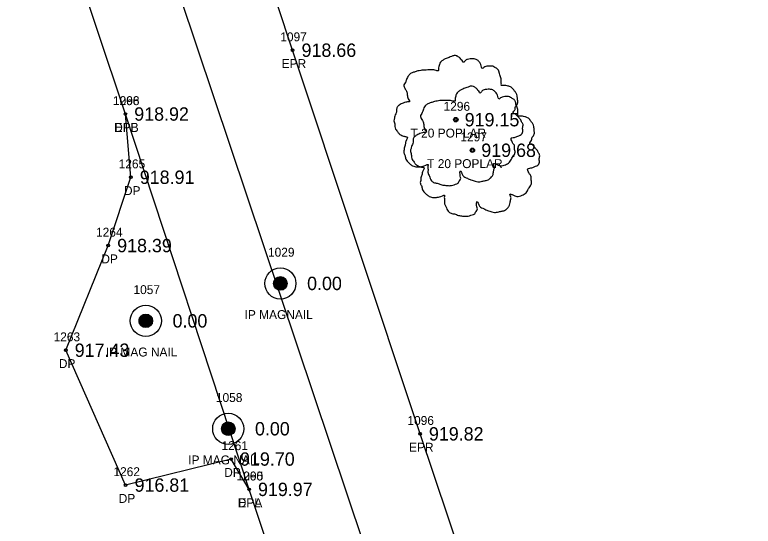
# Model space of a CAD drawing. Extents: x 1528109 to 1531398, y 1157799 to 1162548.
# Drawn here: x 1529850.5 to 1529933.4, y 1159560.6 to 1159618 of the extents above; entities that cross this region are included whole.
import ezdxf

# ---------------------------------------------------------------- set-up
doc = ezdxf.new("R2010")
doc.units = 0
for name, color, linetype in [('RD_EX_Driveway', 7, 'Continuous'), ('RD_EX_Driveway_txCode', 7, 'Continuous'), ('RD_EX_DV_Prop_txCode', 7, 'Continuous'), ('RD_EX_DV_PropPin', 7, 'Continuous'), ('RD_EX_Road', 7, 'Continuous'), ('RD_EX_Road_txCode', 7, 'Continuous'), ('RD_EX_TX_Driveway_ELEV', 7, 'Continuous'), ('RD_EX_TX_DV_Prop_ELEV', 7, 'Continuous'), ('RD_EX_TX_Road_ELEV', 7, 'Continuous'), ('RD_EX_TX_VEG_ELEV', 7, 'Continuous'), ('RD_EX_VEG', 7, 'Continuous'), ('RD_EX_VEG_txCode', 7, 'Continuous'), ('RD_HC_Cl', 7, 'Continuous'), ('RD_SMD_Locator', 7, 'Continuous')]:
    doc.layers.add(name, color=color, linetype=linetype)

msp = doc.modelspace()

# ---------------------------------------------------------------- linework, layer by layer
at = {"layer": 'RD_EX_Driveway'}
msp.add_lwpolyline([(1529876.794, 1159564.704), (1529874.781, 1159568.107), (1529862.936, 1159565.188), (1529856.216, 1159580.318), (1529860.984, 1159592.062), (1529863.524, 1159599.726), (1529862.9, 1159606.82)], dxfattribs=at)
at = {"layer": 'RD_EX_DV_PropPin'}
for p, q in [((1529879.607, 1159587.516), (1529879.607, 1159588.111)), ((1529879.642, 1159587.444), (1529879.642, 1159588.183)), ((1529879.677, 1159587.387), (1529879.677, 1159588.24)), ((1529879.712, 1159587.339), (1529879.712, 1159588.288)), ((1529879.747, 1159587.298), (1529879.747, 1159588.329)), ((1529879.782, 1159587.263), (1529879.782, 1159588.364)), ((1529879.817, 1159587.231), (1529879.817, 1159588.396)), ((1529879.852, 1159587.204), (1529879.852, 1159588.423)), ((1529879.887, 1159587.179), (1529879.887, 1159588.448)), ((1529879.922, 1159587.157), (1529879.922, 1159588.47)), ((1529879.957, 1159587.138), (1529879.957, 1159588.489)), ((1529879.992, 1159587.121), (1529879.992, 1159588.506)), ((1529880.027, 1159587.106), (1529880.027, 1159588.521)), ((1529880.062, 1159587.093), (1529880.062, 1159588.534)), ((1529880.097, 1159587.082), (1529880.097, 1159588.545)), ((1529880.132, 1159587.073), (1529880.132, 1159588.554)), ((1529880.167, 1159587.065), (1529880.167, 1159588.562)), ((1529880.202, 1159587.06), (1529880.202, 1159588.567)), ((1529880.237, 1159587.056), (1529880.237, 1159588.571)), ((1529880.272, 1159587.053), (1529880.272, 1159588.574)), ((1529880.307, 1159587.052), (1529880.307, 1159588.575)), ((1529880.342, 1159587.053), (1529880.342, 1159588.574)), ((1529880.378, 1159587.056), (1529880.378, 1159588.571)), ((1529880.413, 1159587.06), (1529880.413, 1159588.567)), ((1529880.448, 1159587.065), (1529880.448, 1159588.562)), ((1529880.483, 1159587.073), (1529880.483, 1159588.554)), ((1529880.518, 1159587.082), (1529880.518, 1159588.545)), ((1529880.553, 1159587.093), (1529880.553, 1159588.534)), ((1529880.588, 1159587.106), (1529880.588, 1159588.521)), ((1529880.623, 1159587.121), (1529880.623, 1159588.506)), ((1529880.658, 1159587.138), (1529880.658, 1159588.489)), ((1529880.693, 1159587.157), (1529880.693, 1159588.47)), ((1529880.728, 1159587.179), (1529880.728, 1159588.448)), ((1529880.763, 1159587.204), (1529880.763, 1159588.423)), ((1529880.798, 1159587.231), (1529880.798, 1159588.396)), ((1529880.833, 1159587.263), (1529880.833, 1159588.364)), ((1529880.868, 1159587.298), (1529880.868, 1159588.329)), ((1529880.903, 1159587.339), (1529880.903, 1159588.288)), ((1529880.938, 1159587.387), (1529880.938, 1159588.24)), ((1529880.973, 1159587.444), (1529880.973, 1159588.183)), ((1529881.008, 1159587.516), (1529881.008, 1159588.111)), ((1529879.572, 1159587.617), (1529879.572, 1159588.01)), ((1529881.043, 1159587.617), (1529881.043, 1159588.01)), ((1529864.502, 1159583.317), (1529864.502, 1159583.913)), ((1529864.537, 1159583.246), (1529864.537, 1159583.985)), ((1529864.572, 1159583.189), (1529864.572, 1159584.042)), ((1529864.607, 1159583.141), (1529864.607, 1159584.089)), ((1529864.642, 1159583.1), (1529864.642, 1159584.13)), ((1529864.677, 1159583.064), (1529864.677, 1159584.166)), ((1529864.712, 1159583.033), (1529864.712, 1159584.197)), ((1529864.747, 1159583.005), (1529864.747, 1159584.225)), ((1529864.783, 1159582.981), (1529864.783, 1159584.25)), ((1529864.818, 1159582.959), (1529864.818, 1159584.271)), ((1529864.853, 1159582.939), (1529864.853, 1159584.291)), ((1529864.888, 1159582.922), (1529864.888, 1159584.308)), ((1529864.923, 1159582.908), (1529864.923, 1159584.323)), ((1529864.958, 1159582.895), (1529864.958, 1159584.336)), ((1529864.993, 1159582.884), (1529864.993, 1159584.347)), ((1529865.028, 1159582.874), (1529865.028, 1159584.356)), ((1529865.063, 1159582.867), (1529865.063, 1159584.363)), ((1529865.098, 1159582.861), (1529865.098, 1159584.369)), ((1529865.133, 1159582.857), (1529865.133, 1159584.373)), ((1529865.168, 1159582.855), (1529865.168, 1159584.375)), ((1529865.203, 1159582.854), (1529865.203, 1159584.376)), ((1529865.238, 1159582.855), (1529865.238, 1159584.375)), ((1529865.273, 1159582.857), (1529865.273, 1159584.373)), ((1529865.308, 1159582.861), (1529865.308, 1159584.369)), ((1529865.343, 1159582.867), (1529865.343, 1159584.363)), ((1529865.378, 1159582.874), (1529865.378, 1159584.356)), ((1529865.413, 1159582.884), (1529865.413, 1159584.347)), ((1529865.448, 1159582.895), (1529865.448, 1159584.336)), ((1529865.483, 1159582.908), (1529865.483, 1159584.323)), ((1529865.518, 1159582.922), (1529865.518, 1159584.308)), ((1529865.553, 1159582.939), (1529865.553, 1159584.291)), ((1529865.588, 1159582.959), (1529865.588, 1159584.271)), ((1529865.623, 1159582.981), (1529865.623, 1159584.25)), ((1529865.658, 1159583.005), (1529865.658, 1159584.225)), ((1529865.693, 1159583.033), (1529865.693, 1159584.197)), ((1529865.728, 1159583.064), (1529865.728, 1159584.166)), ((1529865.763, 1159583.1), (1529865.763, 1159584.13)), ((1529865.798, 1159583.141), (1529865.798, 1159584.089)), ((1529865.833, 1159583.189), (1529865.833, 1159584.042)), ((1529865.868, 1159583.246), (1529865.868, 1159583.985)), ((1529865.903, 1159583.317), (1529865.903, 1159583.913)), ((1529864.467, 1159583.419), (1529864.467, 1159583.811)), ((1529865.938, 1159583.419), (1529865.938, 1159583.811)), ((1529873.721, 1159571.311), (1529873.721, 1159571.703)), ((1529873.756, 1159571.209), (1529873.756, 1159571.805)), ((1529873.791, 1159571.137), (1529873.791, 1159571.877)), ((1529873.826, 1159571.08), (1529873.826, 1159571.934)), ((1529873.861, 1159571.033), (1529873.861, 1159571.981)), ((1529873.896, 1159570.992), (1529873.896, 1159572.022)), ((1529873.931, 1159570.956), (1529873.931, 1159572.058)), ((1529873.966, 1159570.925), (1529873.966, 1159572.089)), ((1529874.001, 1159570.897), (1529874.001, 1159572.117)), ((1529874.036, 1159570.872), (1529874.036, 1159572.142)), ((1529874.071, 1159570.851), (1529874.071, 1159572.163)), ((1529874.106, 1159570.831), (1529874.106, 1159572.183)), ((1529874.141, 1159570.814), (1529874.141, 1159572.2)), ((1529874.176, 1159570.799), (1529874.176, 1159572.215)), ((1529874.211, 1159570.787), (1529874.211, 1159572.227)), ((1529874.246, 1159570.776), (1529874.246, 1159572.238)), ((1529874.281, 1159570.766), (1529874.281, 1159572.248)), ((1529874.316, 1159570.759), (1529874.316, 1159572.255)), ((1529874.351, 1159570.753), (1529874.351, 1159572.261)), ((1529874.386, 1159570.749), (1529874.386, 1159572.265)), ((1529874.421, 1159570.747), (1529874.421, 1159572.267)), ((1529874.456, 1159570.746), (1529874.456, 1159572.268)), ((1529874.491, 1159570.747), (1529874.491, 1159572.267)), ((1529874.526, 1159570.749), (1529874.526, 1159572.265)), ((1529874.561, 1159570.753), (1529874.561, 1159572.261)), ((1529874.596, 1159570.759), (1529874.596, 1159572.255)), ((1529874.631, 1159570.766), (1529874.631, 1159572.248)), ((1529874.666, 1159570.776), (1529874.666, 1159572.238)), ((1529874.701, 1159570.787), (1529874.701, 1159572.227)), ((1529874.736, 1159570.799), (1529874.736, 1159572.215)), ((1529874.771, 1159570.814), (1529874.771, 1159572.2)), ((1529874.806, 1159570.831), (1529874.806, 1159572.183)), ((1529874.841, 1159570.851), (1529874.841, 1159572.163)), ((1529874.876, 1159570.872), (1529874.876, 1159572.142)), ((1529874.911, 1159570.897), (1529874.911, 1159572.117)), ((1529874.946, 1159570.925), (1529874.946, 1159572.089)), ((1529874.981, 1159570.956), (1529874.981, 1159572.058)), ((1529875.016, 1159570.992), (1529875.016, 1159572.022)), ((1529875.051, 1159571.033), (1529875.051, 1159571.981)), ((1529875.086, 1159571.08), (1529875.086, 1159571.934)), ((1529875.121, 1159571.137), (1529875.121, 1159571.877)), ((1529875.156, 1159571.209), (1529875.156, 1159571.805)), ((1529875.191, 1159571.311), (1529875.191, 1159571.703))]:
    msp.add_line(p, q, dxfattribs=at)
for centre, radius in [((1529880.307, 1159587.813), 1.75), ((1529880.307, 1159587.813), 0.761), ((1529865.203, 1159583.615), 1.75), ((1529865.203, 1159583.615), 0.761), ((1529874.456, 1159571.507), 1.75), ((1529874.456, 1159571.507), 0.761)]:
    msp.add_circle(centre, radius, dxfattribs=at)
at = {"layer": 'RD_EX_Road'}
for points in [[(1530337.524, 1159156.438), (1530294.126, 1159166.929), (1530250.926, 1159177.698), (1530204.422, 1159191.501), (1530168.451, 1159204.972), (1530120.583, 1159231.544), (1530104.564, 1159243.153), (1530086.767, 1159257.614), (1530051.976, 1159290.884), (1530019.197, 1159326.185), (1529978.154, 1159378.313), (1529959.682, 1159408.202), (1529942.811, 1159442.343), (1529934.787, 1159460.877), (1529923.222, 1159491.089), (1529910.457, 1159527.951), (1529895.986, 1159570.934), (1529881.686, 1159613.98), (1529856.284, 1159690.671), (1529839.736, 1159739.707), (1529819.567, 1159800.037), (1529788.948, 1159890.988)], [(1530332.276, 1159136.668), (1530288.961, 1159147.056), (1530245.679, 1159158.002), (1530197.525, 1159172.184), (1530159.104, 1159186.574), (1530108.597, 1159214.893), (1530072.674, 1159242.37), (1530037.118, 1159276.962), (1530005.208, 1159311.503), (1529961.591, 1159366.877), (1529941.786, 1159398.289), (1529924.064, 1159434.111), (1529903.768, 1159484.387), (1529891.443, 1159520.805), (1529876.794, 1159564.704), (1529862.9, 1159606.82), (1529836.939, 1159684.287), (1529820.656, 1159733.094), (1529800.023, 1159794.401), (1529769.543, 1159884.464)]]:
    msp.add_lwpolyline(points, dxfattribs=at)
at = {"layer": 'RD_EX_VEG'}
for centre, radius in [((1529900.003, 1159606.183), 0.25), ((1529899.991, 1159606.164), 0.0001), ((1529901.868, 1159602.753), 0.25), ((1529901.855, 1159602.734), 0.0001)]:
    msp.add_circle(centre, radius, dxfattribs=at)
for points in [[(1529900.135, 1159613.35), (1529899.835, 1159613.375), (1529899.511, 1159613.275), (1529899.261, 1159613.176), (1529899.036, 1159613.101), (1529898.811, 1159613.001), (1529898.511, 1159612.826), (1529898.286, 1159612.626), (1529898.161, 1159612.376), (1529898.111, 1159612.151), (1529898.061, 1159611.876), (1529898.061, 1159611.701), (1529897.936, 1159611.676), (1529897.786, 1159611.701), (1529897.536, 1159611.776), (1529897.286, 1159611.776), (1529897.037, 1159611.776), (1529896.687, 1159611.751), (1529896.337, 1159611.751), (1529896.062, 1159611.701), (1529895.737, 1159611.651), (1529895.362, 1159611.526), (1529895.012, 1159611.401), (1529894.713, 1159611.151), (1529894.463, 1159610.677), (1529894.338, 1159610.327), (1529894.188, 1159610.077), (1529894.338, 1159609.627), (1529894.513, 1159609.277), (1529894.538, 1159609.077), (1529894.613, 1159608.653), (1529894.713, 1159608.428), (1529894.838, 1159608.228), (1529894.763, 1159608.203), (1529894.388, 1159608.153), (1529894.088, 1159608.053), (1529893.663, 1159607.828), (1529893.438, 1159607.603), (1529893.338, 1159607.278), (1529893.313, 1159606.928), (1529893.213, 1159606.728), (1529893.138, 1159606.453), (1529893.113, 1159606.378), (1529893.063, 1159606.054), (1529893.163, 1159605.604), (1529893.188, 1159605.254), (1529893.313, 1159605.029), (1529893.463, 1159604.854), (1529893.638, 1159604.604), (1529894.038, 1159604.379), (1529894.363, 1159604.279), (1529894.563, 1159604.254), (1529894.388, 1159603.755), (1529894.338, 1159603.405), (1529894.213, 1159603.005), (1529894.213, 1159602.93), (1529894.163, 1159602.455), (1529894.313, 1159602.13), (1529894.388, 1159601.756), (1529894.563, 1159601.531), (1529894.838, 1159601.231), (1529895.162, 1159601.006), (1529895.662, 1159600.881), (1529896.062, 1159600.906), (1529896.637, 1159601.081), (1529896.887, 1159601.156), (1529896.862, 1159600.981), (1529896.887, 1159600.606), (1529896.887, 1159600.181), (1529897.037, 1159599.856), (1529897.137, 1159599.581), (1529897.286, 1159599.332), (1529897.611, 1159599.107), (1529898.011, 1159599.032), (1529898.436, 1159598.882), (1529898.886, 1159598.807), (1529899.386, 1159598.782), (1529899.985, 1159598.932), (1529900.26, 1159599.057), (1529900.36, 1159599.232), (1529900.56, 1159599.606), (1529900.51, 1159599.831), (1529900.535, 1159600.431), (1529900.635, 1159600.256), (1529900.81, 1159599.906), (1529901.31, 1159599.606), (1529901.71, 1159599.432), (1529902.184, 1159599.282), (1529902.484, 1159599.207), (1529902.959, 1159599.282), (1529903.334, 1159599.357), (1529903.709, 1159599.482), (1529904.009, 1159599.756), (1529904.183, 1159600.031), (1529904.233, 1159600.306), (1529904.308, 1159600.681), (1529904.358, 1159600.856)], [(1529904.358, 1159600.856), (1529904.283, 1159601.031), (1529904.233, 1159601.281), (1529904.308, 1159601.256), (1529904.483, 1159601.206), (1529904.758, 1159601.081), (1529904.983, 1159601.006), (1529905.308, 1159601.031), (1529905.583, 1159601.131), (1529906.033, 1159601.406), (1529906.308, 1159601.88), (1529906.582, 1159602.28), (1529906.657, 1159602.605), (1529906.607, 1159602.83), (1529906.582, 1159603.33), (1529906.382, 1159603.58), (1529906.332, 1159603.705), (1529906.233, 1159604.104), (1529906.308, 1159604.154), (1529906.582, 1159604.204), (1529906.957, 1159604.329), (1529907.232, 1159604.454), (1529907.457, 1159604.629), (1529907.532, 1159604.854), (1529907.507, 1159605.254), (1529907.557, 1159605.654), (1529907.482, 1159605.804), (1529907.382, 1159605.954), (1529907.307, 1159606.154), (1529907.157, 1159606.303), (1529907.057, 1159606.453), (1529906.957, 1159606.553), (1529906.832, 1159606.703), (1529906.657, 1159606.828), (1529906.507, 1159606.878), (1529906.457, 1159607.028), (1529906.607, 1159607.228), (1529906.657, 1159607.328), (1529906.682, 1159607.553), (1529906.907, 1159607.903), (1529906.957, 1159608.303), (1529906.907, 1159608.727), (1529906.857, 1159609.002), (1529906.707, 1159609.277), (1529906.507, 1159609.527), (1529906.382, 1159609.702), (1529906.208, 1159609.827), (1529905.883, 1159609.952), (1529905.633, 1159610.002), (1529905.283, 1159610.002), (1529905.083, 1159610.052), (1529905.108, 1159610.102), (1529905.108, 1159610.252), (1529905.108, 1159610.527), (1529905.033, 1159610.976), (1529904.883, 1159611.476), (1529904.883, 1159611.501), (1529904.783, 1159611.751), (1529904.558, 1159611.951), (1529904.383, 1159612.051), (1529904.183, 1159612.176), (1529903.934, 1159612.201), (1529903.634, 1159612.201), (1529903.359, 1159612.151), (1529903.159, 1159612.051), (1529902.984, 1159611.926), (1529902.909, 1159612.076), (1529902.809, 1159612.376), (1529902.759, 1159612.526), (1529902.609, 1159612.701), (1529902.384, 1159612.901), (1529901.934, 1159613.026), (1529901.31, 1159612.951), (1529901.01, 1159612.751), (1529900.86, 1159612.576), (1529900.81, 1159612.701), (1529900.61, 1159612.901), (1529900.51, 1159613.076), (1529900.335, 1159613.201), (1529900.185, 1159613.3), (1529900.085, 1159613.35)], [(1529902, 1159609.921), (1529901.7, 1159609.946), (1529901.375, 1159609.846), (1529901.125, 1159609.746), (1529900.9, 1159609.671), (1529900.675, 1159609.571), (1529900.375, 1159609.396), (1529900.15, 1159609.196), (1529900.025, 1159608.946), (1529899.975, 1159608.721), (1529899.925, 1159608.446), (1529899.925, 1159608.271), (1529899.801, 1159608.246), (1529899.651, 1159608.271), (1529899.401, 1159608.346), (1529899.151, 1159608.346), (1529898.901, 1159608.346), (1529898.551, 1159608.321), (1529898.201, 1159608.321), (1529897.926, 1159608.271), (1529897.601, 1159608.221), (1529897.227, 1159608.096), (1529896.877, 1159607.971), (1529896.577, 1159607.721), (1529896.327, 1159607.247), (1529896.202, 1159606.897), (1529896.052, 1159606.647), (1529896.202, 1159606.197), (1529896.377, 1159605.847), (1529896.402, 1159605.647), (1529896.477, 1159605.223), (1529896.577, 1159604.998), (1529896.702, 1159604.798), (1529896.627, 1159604.773), (1529896.252, 1159604.723), (1529895.952, 1159604.623), (1529895.527, 1159604.398), (1529895.302, 1159604.173), (1529895.202, 1159603.848), (1529895.178, 1159603.498), (1529895.078, 1159603.298), (1529895.003, 1159603.024), (1529894.978, 1159602.949), (1529894.928, 1159602.624), (1529895.028, 1159602.174), (1529895.053, 1159601.824), (1529895.178, 1159601.599), (1529895.327, 1159601.424), (1529895.502, 1159601.174), (1529895.902, 1159600.949), (1529896.227, 1159600.849), (1529896.427, 1159600.825), (1529896.252, 1159600.325), (1529896.202, 1159599.975), (1529896.077, 1159599.575), (1529896.077, 1159599.5), (1529896.027, 1159599.025), (1529896.177, 1159598.7), (1529896.252, 1159598.326), (1529896.427, 1159598.101), (1529896.702, 1159597.801), (1529897.027, 1159597.576), (1529897.527, 1159597.451), (1529897.926, 1159597.476), (1529898.501, 1159597.651), (1529898.751, 1159597.726), (1529898.726, 1159597.551), (1529898.751, 1159597.176), (1529898.751, 1159596.751), (1529898.901, 1159596.426), (1529899.001, 1159596.152), (1529899.151, 1159595.902), (1529899.476, 1159595.677), (1529899.875, 1159595.602), (1529900.3, 1159595.452), (1529900.75, 1159595.377), (1529901.25, 1159595.352), (1529901.85, 1159595.502), (1529902.124, 1159595.627), (1529902.224, 1159595.802), (1529902.424, 1159596.177), (1529902.374, 1159596.401), (1529902.399, 1159597.001), (1529902.499, 1159596.826), (1529902.674, 1159596.476), (1529903.174, 1159596.177), (1529903.574, 1159596.002), (1529904.049, 1159595.852), (1529904.349, 1159595.777), (1529904.823, 1159595.852), (1529905.198, 1159595.927), (1529905.573, 1159596.052), (1529905.873, 1159596.326), (1529906.048, 1159596.601), (1529906.098, 1159596.876), (1529906.173, 1159597.251), (1529906.223, 1159597.426)], [(1529906.223, 1159597.426), (1529906.148, 1159597.601), (1529906.098, 1159597.851), (1529906.173, 1159597.826), (1529906.348, 1159597.776), (1529906.623, 1159597.651), (1529906.847, 1159597.576), (1529907.172, 1159597.601), (1529907.447, 1159597.701), (1529907.897, 1159597.976), (1529908.172, 1159598.451), (1529908.447, 1159598.85), (1529908.522, 1159599.175), (1529908.472, 1159599.4), (1529908.447, 1159599.9), (1529908.247, 1159600.15), (1529908.197, 1159600.275), (1529908.097, 1159600.675), (1529908.172, 1159600.725), (1529908.447, 1159600.775), (1529908.822, 1159600.899), (1529909.096, 1159601.024), (1529909.321, 1159601.199), (1529909.396, 1159601.424), (1529909.371, 1159601.824), (1529909.421, 1159602.224), (1529909.346, 1159602.374), (1529909.246, 1159602.524), (1529909.171, 1159602.724), (1529909.021, 1159602.874), (1529908.922, 1159603.024), (1529908.822, 1159603.123), (1529908.697, 1159603.273), (1529908.522, 1159603.398), (1529908.372, 1159603.448), (1529908.322, 1159603.598), (1529908.472, 1159603.798), (1529908.522, 1159603.898), (1529908.547, 1159604.123), (1529908.772, 1159604.473), (1529908.822, 1159604.873), (1529908.772, 1159605.298), (1529908.722, 1159605.572), (1529908.572, 1159605.847), (1529908.372, 1159606.097), (1529908.247, 1159606.272), (1529908.072, 1159606.397), (1529907.747, 1159606.522), (1529907.497, 1159606.572), (1529907.147, 1159606.572), (1529906.947, 1159606.622), (1529906.972, 1159606.672), (1529906.972, 1159606.822), (1529906.972, 1159607.097), (1529906.897, 1159607.547), (1529906.747, 1159608.046), (1529906.747, 1159608.071), (1529906.647, 1159608.321), (1529906.423, 1159608.521), (1529906.248, 1159608.621), (1529906.048, 1159608.746), (1529905.798, 1159608.771), (1529905.498, 1159608.771), (1529905.223, 1159608.721), (1529905.023, 1159608.621), (1529904.848, 1159608.496), (1529904.773, 1159608.646), (1529904.673, 1159608.946), (1529904.623, 1159609.096), (1529904.473, 1159609.271), (1529904.249, 1159609.471), (1529903.799, 1159609.596), (1529903.174, 1159609.521), (1529902.874, 1159609.321), (1529902.724, 1159609.146), (1529902.674, 1159609.271), (1529902.474, 1159609.471), (1529902.374, 1159609.646), (1529902.199, 1159609.771), (1529902.05, 1159609.871), (1529901.95, 1159609.921)]]:
    msp.add_spline(points, degree=3, dxfattribs=at)
at = {"layer": 'RD_HC_Cl'}
msp.add_line((1529913.495, 1159487.738), (1529527.854, 1160635.768), dxfattribs=at)
at = {"layer": 'RD_SMD_Locator'}
for centre in [(1529881.686, 1159613.98), (1529862.9, 1159606.82), (1529862.9, 1159606.82), (1529900.003, 1159606.183), (1529901.868, 1159602.753), (1529863.524, 1159599.726), (1529860.984, 1159592.062), (1529880.308, 1159587.813), (1529865.203, 1159583.615), (1529856.216, 1159580.318), (1529874.456, 1159571.507), (1529895.986, 1159570.934), (1529874.781, 1159568.107), (1529862.936, 1159565.188), (1529876.794, 1159564.704), (1529876.794, 1159564.704)]:
    msp.add_circle(centre, 0.15, dxfattribs=at)

# ---------------------------------------------------------------- texts
at = {"layer": 'RD_EX_Driveway_txCode'}
for s, p in [('1266', (1529861.506, 1159607.82)), ('DPB', (1529861.648, 1159604.82)), ('1265', (1529862.153, 1159600.726)), ('DP', (1529862.744, 1159597.726)), ('1264', (1529859.613, 1159593.062)), ('DP', (1529860.204, 1159590.062)), ('1263', (1529854.846, 1159581.318)), ('DP', (1529855.436, 1159578.318)), ('1261', (1529873.695, 1159569.107)), ('1262', (1529861.566, 1159566.188)), ('DP', (1529874.002, 1159566.107)), ('1260', (1529875.385, 1159565.704)), ('DP', (1529862.156, 1159563.188)), ('DPA', (1529875.526, 1159562.704))]:
    msp.add_text(s, height=1, dxfattribs=at).set_placement(p)
at = {"layer": 'RD_EX_DV_Prop_txCode'}
for s, p in [('1029', (1529878.922, 1159590.814)), ('1057', (1529863.817, 1159586.615)), ('IP MAGNAIL', (1529876.292, 1159583.814)), ('IP MAG NAIL', (1529860.715, 1159579.615)), ('1058', (1529873.07, 1159574.507)), ('IP MAG NAIL', (1529869.968, 1159567.507))]:
    msp.add_text(s, height=1, dxfattribs=at).set_placement(p)
at = {"layer": 'RD_EX_Road_txCode'}
for s, p in [('1097', (1529880.3, 1159614.98)), ('EPR', (1529880.457, 1159611.98)), ('1098', (1529861.514, 1159607.82)), ('EPL', (1529861.695, 1159604.82)), ('1096', (1529894.576, 1159571.934)), ('EPR', (1529894.757, 1159568.934)), ('1095', (1529875.408, 1159565.704)), ('EPL', (1529875.589, 1159562.704))]:
    msp.add_text(s, height=1, dxfattribs=at).set_placement(p)
at = {"layer": 'RD_EX_TX_Driveway_ELEV'}
for s, p in [('918.92', (1529863.9, 1159606.07)), ('918.91', (1529864.524, 1159598.976)), ('918.39', (1529861.984, 1159591.312)), ('917.43', (1529857.216, 1159579.568)), ('919.70', (1529875.781, 1159567.357)), ('916.81', (1529863.936, 1159564.438)), ('919.97', (1529877.794, 1159563.954))]:
    msp.add_text(s, height=1.5, dxfattribs=at).set_placement(p)
at = {"layer": 'RD_EX_TX_DV_Prop_ELEV'}
for p in [(1529883.308, 1159587.064), (1529868.203, 1159582.865), (1529877.456, 1159570.757)]:
    msp.add_text('0.00', height=1.5, dxfattribs=at).set_placement(p)
at = {"layer": 'RD_EX_TX_Road_ELEV'}
for s, p in [('918.66', (1529882.686, 1159613.23)), ('918.92', (1529863.9, 1159606.07)), ('919.82', (1529896.986, 1159570.184)), ('919.97', (1529877.794, 1159563.954))]:
    msp.add_text(s, height=1.5, dxfattribs=at).set_placement(p)
at = {"layer": 'RD_EX_TX_VEG_ELEV'}
for s, p in [('919.15', (1529901.003, 1159605.433)), ('919.68', (1529902.868, 1159602.003))]:
    msp.add_text(s, height=1.5, dxfattribs=at).set_placement(p)
at = {"layer": 'RD_EX_VEG_txCode'}
for s, p in [('1296', (1529898.633, 1159607.183)), ('T 20 POPLAR', (1529894.925, 1159604.183)), ('1297', (1529900.521, 1159603.753)), ('T 20 POPLAR', (1529896.789, 1159600.753))]:
    msp.add_text(s, height=1, dxfattribs=at).set_placement(p)

doc.saveas('drawing.dxf')
